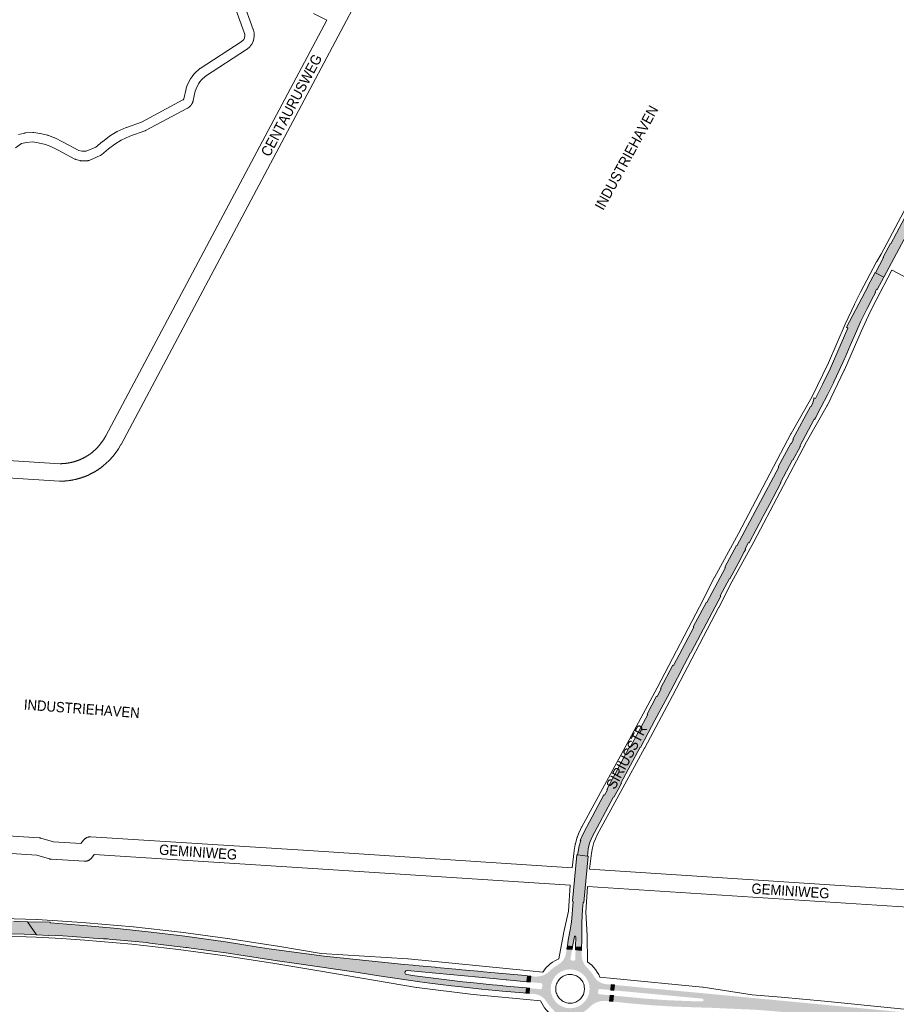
# Paper-space layout 'Layout1' of a CAD drawing. Header units: metres. Extents: x 123097 to 144122, y 392739 to 407589.
# Tile 361 of 510: x 135225 to 135878, y 397957 to 398690. Entities that reach past the tile are written whole.
import ezdxf
from ezdxf.enums import TextEntityAlignment as Align

# ---------------------------------------------------------------- set-up
doc = ezdxf.new("R2010")
doc.units = ezdxf.units.M
doc.header["$MEASUREMENT"] = 0
for name, color, linetype, lineweight in [('gs-anno-wegen algemeen tekst', 7, 'Continuous', 0), ('gs-knt-fietspaden', 7, 'Continuous', 0), ('gs-knt-wegen algemeen', 7, 'Continuous', 0), ('ir-ARC-asfalt-hoofdwegen-te inspecteren', 5, 'Continuous', 0)]:
    doc.layers.add(name, color=color, linetype=linetype, lineweight=lineweight)
doc.styles.add('Style-Arial', font='arial.ttf')

psp = doc.layouts.get("Layout1")

# ---------------------------------------------------------------- hatches: boundary and pattern name
at = {"layer": 'ir-ARC-asfalt-hoofdwegen-te inspecteren', "linetype": 'Continuous', "lineweight": 13}
for points in [[(136091.876, 398918.89), (136092.398, 398919.78), (136091.905, 398920.017), (136105.04, 398944.69), (136113.225, 398959.182), (136112.753, 398959.419), (136114.276, 398962.24), (136114.745, 398961.991), (136115.838, 398964.056), (136109.613, 398967.361), (136087.442, 398925.548), (136064.727, 398882.836), (136064.437, 398883.024), (136061.512, 398877.616), (136057.605, 398870.277), (136053.264, 398862.077), (136048.229, 398852.675), (136044.663, 398845.925), (136044.972, 398845.753), (136032.54, 398822.357), (136032.217, 398822.547), (136030.859, 398819.98), (136026.849, 398812.485), (136021.856, 398803.075), (136021.188, 398801.849), (136021.539, 398801.671), (136009.424, 398778.977), (136009.059, 398779.179), (136007.397, 398775.972), (136002.432, 398766.57), (135996.953, 398756.331), (135990.839, 398744.801), (135991.172, 398744.641), (135959.85, 398685.747), (135959.546, 398685.909), (135956.161, 398679.527), (135953.755, 398675.045), (135954.075, 398674.85), (135911.129, 398594.141), (135910.824, 398594.306), (135903.603, 398580.73), (135899.956, 398573.959), (135900.28, 398573.749), (135873.534, 398523.433), (135873.22, 398523.623), (135869.833, 398517.233), (135867.801, 398513.351), (135868.073, 398513.171), (135862.079, 398501.879), (135868.341, 398498.555), (135885.124, 398530.155), (135884.643, 398530.425), (135908.552, 398575.273), (135908.988, 398575.054), (135909.691, 398576.296), (135909.238, 398576.56), (135923.048, 398602.626), (135923.53, 398602.403), (135933.641, 398621.45), (135933.159, 398621.65), (135939.311, 398633.203), (135939.755, 398632.945), (135940.483, 398634.349), (135940.05, 398634.55), (135944.234, 398642.412), (135944.685, 398642.171), (135953.103, 398658.024), (135952.621, 398658.258), (135970.554, 398691.905), (135971.025, 398691.673), (135971.664, 398692.974), (135971.25, 398693.245), (136001.203, 398749.596), (136001.658, 398749.352), (136002.268, 398750.568), (136001.818, 398750.799), (136031.245, 398806.052), (136031.701, 398805.808), (136032.385, 398807.18), (136031.954, 398807.365), (136062.285, 398864.469), (136062.789, 398864.213), (136063.446, 398865.491), (136062.984, 398865.741), (136091.428, 398919.129)], [(135642.794, 398078.949), (135641.571, 398074.991), (135640.699, 398070.942), (135640.307, 398068.389), (135647.732, 398067.487), (135647.879, 398069.808), (135648.215, 398072.737), (135649.227, 398077.098), (135650.951, 398081.229), (135667.093, 398111.502), (135667.416, 398111.352), (135670.439, 398116.969), (135672.926, 398121.69), (135672.599, 398121.842), (135686.842, 398148.467), (135687.145, 398148.32), (135692.985, 398159.249), (135697.881, 398168.611), (135707.232, 398186.095), (135711.893, 398194.905), (135717.781, 398205.943), (135717.633, 398206.029), (135724.42, 398218.832), (135724.552, 398218.76), (135725.119, 398219.859), (135744.956, 398257.304), (135746.877, 398260.996), (135746.599, 398261.152), (135753.436, 398274.102), (135753.788, 398273.931), (135759.776, 398285.247), (135764.448, 398294.025), (135765.52, 398296.089), (135765.22, 398296.283), (135767.681, 398300.898), (135767.995, 398300.729), (135778.539, 398320.542), (135783.214, 398329.292), (135791.757, 398345.391), (135791.415, 398345.594), (135800.375, 398362.439), (135800.685, 398362.255), (135806.208, 398372.614), (135805.881, 398372.797), (135816.465, 398392.715), (135816.793, 398392.548), (135817.416, 398393.767), (135821.734, 398401.961), (135826.405, 398410.894), (135830.837, 398419.948), (135831.093, 398420.515), (135835.177, 398429.066), (135838.987, 398437.742), (135839.456, 398438.706), (135843.347, 398447.754), (135847.223, 398456.666), (135851.263, 398465.786), (135855.58, 398474.778), (135855.815, 398475.271), (135860.592, 398484.393), (135862.076, 398487.141), (135861.789, 398487.304), (135862.977, 398489.554), (135863.44, 398489.327), (135868.341, 398498.555), (135862.079, 398501.879), (135861.789, 398502.034), (135856.452, 398491.947), (135856.749, 398491.778), (135840.544, 398461.239), (135841.613, 398460.655), (135828.396, 398430.382), (135823.015, 398419.168), (135817.364, 398408.088), (135816.278, 398408.713), (135816.207, 398407.883), (135815.405, 398404.83), (135814.044, 398401.981), (135813.612, 398402.246), (135800.624, 398377.818), (135801.055, 398377.577), (135799.442, 398374.484), (135798.997, 398374.735), (135789.748, 398357.372), (135790.234, 398357.133), (135759.014, 398298.499), (135758.591, 398298.723), (135749.962, 398282.47), (135750.435, 398282.247), (135736.654, 398256.307), (135736.194, 398256.539), (135726.485, 398238.233), (135726.941, 398237.985), (135711.746, 398209.273), (135711.279, 398209.514), (135702.191, 398192.344), (135702.651, 398192.097), (135699.608, 398186.325), (135699.103, 398186.575), (135692.079, 398173.134), (135692.525, 398172.928), (135679.306, 398148.185), (135678.857, 398148.433), (135662.034, 398116.97), (135662.492, 398116.753), (135660.427, 398112.871), (135659.966, 398113.097), (135646.975, 398088.789), (135644.494, 398084.025), (135642.322, 398079.112)], [(135640.307, 398068.389), (135639.816, 398068.414), (135636.616, 398033.771), (135637.143, 398033.732), (135635.702, 398018.139), (135635.497, 398016.984), (135634.813, 398012.429), (135633.451, 398004.765), (135632.734, 398000.509), (135636.667, 398000.16), (135637.938, 398007.553), (135638.258, 398007.936), (135638.753, 398007.871), (135638.963, 398007.418), (135638.857, 397999.958), (135643.358, 397999.648), (135643.427, 398003.976), (135643.529, 398011.273), (135643.611, 398016.592), (135643.588, 398017.694), (135644.052, 398027.997), (135644.481, 398032.978), (135644.966, 398032.945), (135648.236, 398067.457), (135647.732, 398067.487)], [(135080.886, 398018.37), (135084.457, 398014.041), (135088.009, 398009.736), (135088.225, 398009.474), (135098.367, 398009.87), (135108.162, 398010.235), (135118.262, 398010.51), (135128.222, 398010.71), (135138.276, 398010.892), (135148.189, 398010.953), (135158.215, 398010.974), (135168.313, 398010.921), (135178.345, 398010.81), (135188.2, 398010.636), (135198.174, 398010.407), (135208.313, 398010.06), (135218.294, 398009.677), (135228.326, 398009.249), (135237.485, 398008.706), (135230.842, 398018.541), (135220.627, 398018.986), (135218.093, 398019.096), (135208.336, 398019.487), (135198.29, 398019.797), (135194.974, 398019.874), (135193.33, 398019.913), (135188.42, 398020.027), (135178.51, 398020.175), (135168.381, 398020.293), (135158.274, 398020.359), (135157.396, 398020.36), (135153.325, 398020.367), (135148.118, 398020.376), (135138.189, 398020.307), (135128.302, 398020.18), (135123.158, 398020.067), (135123.035, 398020.065), (135118.169, 398019.958), (135116.661, 398019.912), (135108.964, 398019.676), (135108.197, 398019.653), (135103.785, 398019.502), (135098.228, 398019.311), (135095.636, 398019.203), (135092.54, 398019.074), (135088.019, 398018.886)]]:
    psp.add_hatch(color=5, dxfattribs=at).paths.add_polyline_path(points, flags=0)
at = {"layer": 'ir-ARC-asfalt-hoofdwegen-te inspecteren', "linetype": 'Continuous', "lineweight": 13, "extrusion": (0, 0, -1)}
psp.add_hatch(color=5, dxfattribs=at).paths.add_polyline_path([(-135517.91, 397986.135), (-135511.22, 397986.742), (-135451.637, 397992.949), (-135431.13, 397995.581), (-135410.66, 397998.48), (-135401.038, 398000), (-135378.19, 398003.611), (-135347.924, 398007.762), (-135322.884, 398010.872), (-135297.78, 398013.42), (-135272.769, 398015.701), (-135260.235, 398016.703), (-135247.701, 398017.68), (-135247.641, 398018.143), (-135230.842, 398018.541), (-135237.485, 398008.706), (-135246.618, 398008.295), (-135246.632, 398008.597), (-135257.127, 398008.109), (-135274.327, 398006.801), (-135280.064, 398006.4), (-135287.388, 398005.913), (-135288.907, 398005.812), (-135290.326, 398005.718), (-135291.609, 398005.624), (-135305.537, 398004.455), (-135319.439, 398003.018), (-135320.669, 398002.878), (-135322.03, 398002.687), (-135334.123, 398001.24), (-135348.776, 397999.431), (-135349.616, 397999.327), (-135351.021, 397999.136), (-135380.216, 397995.098), (-135381.618, 397994.886), (-135384.867, 397994.388), (-135388.114, 397993.88), (-135416.904, 397989.564), (-135431.219, 397987.459), (-135446.506, 397985.181), (-135461.793, 397982.94), (-135477.041, 397980.679), (-135492.349, 397978.353), (-135522.907, 397973.817), (-135530.238, 397972.823), (-135538.221, 397971.793), (-135546.365, 397970.821), (-135553.566, 397970.004), (-135568.935, 397968.449), (-135584.354, 397966.984), (-135599.737, 397965.545), (-135601.837, 397965.299), (-135602.25, 397969.297), (-135587.264, 397970.689), (-135584.726, 397970.929), (-135584.192, 397970.979), (-135576.911, 397971.668), (-135560.841, 397973.232), (-135554.865, 397973.854), (-135548.889, 397974.522), (-135542.93, 397975.212), (-135536.97, 397975.953), (-135531.017, 397976.725), (-135525.074, 397977.527), (-135519.147, 397978.37), (-135513.199, 397979.238), (-135512.328, 397979.605), (-135511.842, 397980.416), (-135511.928, 397981.357), (-135512.553, 397982.066), (-135513.476, 397982.269), (-135577.4, 397976.18), (-135584.588, 397975.505), (-135587.084, 397975.27), (-135587.725, 397975.208), (-135602.672, 397973.773), (-135603.121, 397978.249), (-135602.75, 397978.284), (-135601.528, 397978.429), (-135575.717, 397980.852), (-135570.437, 397981.331), (-135569.065, 397981.458), (-135554.165, 397982.834), (-135552.754, 397982.964), (-135546.785, 397983.515), (-135535.67, 397984.523), (-135534.266, 397984.651), (-135519.315, 397986.008)], flags=0)
h = psp.add_hatch(color=5, dxfattribs=at)
h.paths.add_polyline_path([(-135637.123, 397938.602), (-135637.53, 397940.929), (-135637.835, 397942.621), (-135638.478, 397944.908), (-135639.583, 397947.011), (-135641.103, 397948.837), (-135642.97, 397950.306), (-135645.895, 397952.11), (-135648.588, 397954.245), (-135649.62, 397955.273), (-135652.053, 397957.258), (-135654.851, 397958.68), (-135657.888, 397959.476), (-135661.025, 397959.608), (-135661.86, 397959.518), (-135664.188, 397959.301), (-135664.621, 397963.78), (-135656.447, 397964.556), (-135655.775, 397964.906), (-135655.551, 397965.629), (-135655.716, 397967.59), (-135656.088, 397968.255), (-135656.82, 397968.464), (-135664.983, 397967.702), (-135665.304, 397971.709), (-135662.971, 397971.92), (-135662.444, 397971.958), (-135659.652, 397972.362), (-135657.036, 397973.419), (-135654.746, 397975.068), (-135652.915, 397977.214), (-135652.024, 397978.758), (-135650.905, 397980.489), (-135648.276, 397983.449), (-135646.282, 397985.568), (-135644.749, 397988.041), (-135643.738, 397990.769), (-135643.288, 397993.644), (-135643.277, 397994.229), (-135643.316, 397997.079), (-135638.827, 397997.53), (-135638.712, 397990.475), (-135638.398, 397989.773), (-135637.66, 397989.556), (-135635.886, 397989.696), (-135635.204, 397990.069), (-135635.006, 397990.821), (-135636.225, 397997.769), (-135632.278, 397998.064), (-135631.918, 397996.019), (-135631.729, 397994.9), (-135631.114, 397992.534), (-135630.001, 397990.358), (-135628.442, 397988.474), (-135626.513, 397986.973), (-135625.671, 397986.435), (-135623.304, 397984.98), (-135621.14, 397983.237), (-135620.964, 397983.08), (-135620.071, 397982.238), (-135617.62, 397980.134), (-135614.758, 397978.636), (-135611.631, 397977.823), (-135608.402, 397977.737), (-135605.582, 397978.02), (-135605.083, 397973.554), (-135613.214, 397972.807), (-135613.893, 397972.432), (-135614.113, 397971.689), (-135613.916, 397969.213), (-135613.551, 397968.533), (-135612.816, 397968.298), (-135604.661, 397969.063), (-135604.296, 397965.124), (-135608.404, 397964.732), (-135611.057, 397964.119), (-135613.501, 397962.92), (-135615.61, 397961.198), (-135617.273, 397959.042), (-135619.557, 397955.665), (-135622.421, 397952.762), (-135624.213, 397950.643), (-135625.535, 397948.204), (-135626.332, 397945.546), (-135626.571, 397942.782), (-135626.499, 397939.674), (-135630.809, 397939.225), (-135630.914, 397946.759), (-135631.226, 397947.466), (-135631.962, 397947.704), (-135633.732, 397947.549), (-135634.393, 397947.162), (-135634.576, 397946.419), (-135633.244, 397938.959)])
h.paths.add_polyline_path([(-135634.798, 397954.127), (-135638.022, 397954.49), (-135641.084, 397955.562), (-135643.831, 397957.288), (-135646.125, 397959.582), (-135647.851, 397962.329), (-135648.923, 397965.391), (-135649.286, 397968.615), (-135648.923, 397971.839), (-135647.851, 397974.901), (-135646.125, 397977.648), (-135643.831, 397979.942), (-135641.084, 397981.668), (-135638.022, 397982.74), (-135634.798, 397983.103), (-135631.574, 397982.74), (-135628.512, 397981.668), (-135625.765, 397979.942), (-135623.471, 397977.648), (-135621.745, 397974.901), (-135620.673, 397971.839), (-135620.31, 397968.615), (-135620.673, 397965.391), (-135621.745, 397962.329), (-135623.471, 397959.582), (-135625.765, 397957.288), (-135628.512, 397955.562), (-135631.574, 397954.49)], flags=16)
at = {"layer": 'ir-ARC-asfalt-hoofdwegen-te inspecteren', "linetype": 'Continuous', "lineweight": 13}
h = psp.add_hatch(color=5, dxfattribs=at)
h.paths.add_polyline_path([(136054.614, 397890.637), (136055.792, 397893.794), (136056.242, 397897.133), (136055.942, 397900.49), (136054.907, 397903.696), (136053.188, 397906.594), (136050.87, 397909.04), (136048.069, 397910.913), (136047.865, 397911.002), (136046.472, 397911.661), (136046.02, 397911.842), (136040.886, 397913.9), (136027.362, 397918.221), (136013.731, 397922.189), (136000, 397925.799), (135982.38, 397929.879), (135964.635, 397933.371), (135946.783, 397936.273), (135928.845, 397938.58), (135910.84, 397940.291), (135890.605, 397942.263), (135858.332, 397945.128), (135803.109, 397950.403), (135788.792, 397951.778), (135772.646, 397953.015), (135740.277, 397954.45), (135727.536, 397954.861), (135711.142, 397955.423), (135694.769, 397956.419), (135678.428, 397957.848), (135671.016, 397958.649), (135666.679, 397959.074), (135667.017, 397963.575), (135689.119, 397961.467), (135706.1, 397960.184), (135723.115, 397959.46), (135733.131, 397959.259), (135733.846, 397959.54), (135734.164, 397960.24), (135733.905, 397960.963), (135733.215, 397961.302), (135667.365, 397967.46), (135667.749, 397971.475), (135672.061, 397971.055), (135678.564, 397970.486), (135718.869, 397966.691), (135733.988, 397965.297), (135734.183, 397965.278), (135818.495, 397957.268), (135919.955, 397947.628), (135928.938, 397946.774), (135959.199, 397944.034), (135983.999, 397941.667), (135992.015, 397940.958), (136000, 397939.957), (136010.766, 397938.135), (136021.429, 397935.784), (136031.963, 397932.908), (136042.342, 397929.515), (136052.106, 397925.481), (136052.207, 397925.764), (136052.996, 397925.439), (136053.631, 397925.178), (136056.742, 397924.072), (136060.019, 397923.663), (136063.306, 397923.97), (136066.45, 397924.98), (136069.302, 397926.645), (136071.727, 397928.886), (136073.612, 397931.597), (136076.19, 397936.26), (136080.723, 397944.045), (136086.09, 397952.47), (136091.939, 397960.567), (136098.25, 397968.31), (136100.75, 397970.69), (136103.87, 397973.18), (136106.16, 397975.14), (136108.36, 397977.24), (136110.49, 397979.9), (136106.076, 397973.319), (136101.491, 397966.96), (136096.672, 397960.564), (136091.799, 397954.065), (136087.356, 397947.344), (136083.225, 397940.472), (136079.436, 397933.924), (136070.283, 397918.079), (136066.219, 397910.865)])
h.paths.add_polyline_path([(136064.193, 397912.744), (136063.425, 397912.826), (136060.756, 397914.277), (136059.181, 397915.081), (136048.875, 397919.787), (136038.309, 397923.879), (136027.522, 397927.342), (136016.549, 397930.164), (136005.429, 397932.336), (136000.776, 397933.031), (136000.315, 397933.218), (136000, 397933.603), (136000, 397934.455), (136000.427, 397934.912), (136001.042, 397935.028), (136003.04, 397934.805), (136005.817, 397934.364), (136017.063, 397932.156), (136028.162, 397929.295), (136039.073, 397925.789), (136049.762, 397921.652), (136060.19, 397916.897), (136062.668, 397915.602), (136064.486, 397914.611), (136064.925, 397913.976), (136064.805, 397913.213)], flags=16)

# ---------------------------------------------------------------- linework, layer by layer
at = {"layer": 'gs-knt-fietspaden', "color": 7, "linetype": 'Continuous', "flags": 128}
for points in [[(135224.149, 398604.736), (135228.796, 398605.841), (135228.946, 398605.873), (135229.096, 398605.898), (135229.248, 398605.918), (135229.401, 398605.93), (135234.86, 398606.253), (135235.02, 398606.259), (135235.18, 398606.257), (135235.34, 398606.248), (135235.499, 398606.232), (135235.658, 398606.209), (135240.078, 398605.454), (135240.234, 398605.424), (135245.951, 398604.179), (135246.081, 398604.147), (135246.124, 398604.136), (135246.209, 398604.111), (135246.294, 398604.085), (135246.336, 398604.071), (135246.462, 398604.026), (135250.83, 398602.349), (135250.937, 398602.305), (135250.99, 398602.283), (135251.007, 398602.275), (135251.042, 398602.259), (135251.146, 398602.209), (135256.915, 398599.314), (135256.99, 398599.275), (135268.971, 398592.897), (135271.246, 398592.257), (135274.605, 398592.257), (135281.747, 398595.338), (135286.744, 398599.537), (135286.876, 398599.643), (135291.622, 398603.256), (135291.746, 398603.346), (135291.874, 398603.431), (135297.046, 398606.697), (135297.189, 398606.782), (135297.336, 398606.861), (135297.487, 398606.933), (135304.306, 398609.983), (135304.435, 398610.038), (135304.565, 398610.087), (135315.597, 398614), (135346.515, 398630.509), (135346.694, 398630.614), (135346.801, 398630.691), (135346.899, 398630.775), (135346.988, 398630.865), (135347.071, 398630.967), (135347.144, 398631.073), (135347.206, 398631.183), (135347.261, 398631.303), (135347.28, 398631.357), (135348.891, 398638.848), (135348.893, 398638.856), (135348.926, 398638.997), (135348.927, 398639.003), (135348.968, 398639.145), (135348.969, 398639.148), (135349.016, 398639.291), (135349.778, 398641.44), (135349.833, 398641.583), (135349.894, 398641.725), (135349.961, 398641.863), (135352.034, 398645.919), (135352.107, 398646.055), (135352.185, 398646.187), (135352.27, 398646.315), (135353.565, 398648.192), (135353.655, 398648.317), (135353.751, 398648.438), (135355.205, 398650.193), (135355.306, 398650.31), (135355.411, 398650.421), (135355.522, 398650.528), (135358.863, 398653.625), (135358.976, 398653.726), (135359.094, 398653.821), (135359.215, 398653.912), (135359.341, 398653.997), (135389.9, 398673.79), (135391.418, 398675.126), (135391.779, 398675.625), (135392.309, 398676.757), (135392.624, 398678.546), (135392.594, 398679.158), (135392.228, 398680.658), (135361.368, 398766.165)], [(135367.988, 398768.504), (135398.896, 398682.863), (135398.935, 398682.744), (135398.954, 398682.684), (135398.96, 398682.666), (135398.972, 398682.624), (135399.004, 398682.503), (135399.493, 398680.494), (135399.529, 398680.332), (135399.557, 398680.168), (135399.577, 398680.003), (135399.589, 398679.837), (135399.655, 398678.498), (135399.659, 398678.341), (135399.656, 398678.184), (135399.646, 398678.027), (135399.63, 398677.871), (135399.606, 398677.716), (135399.142, 398675.082), (135399.111, 398674.931), (135399.105, 398674.901), (135399.074, 398674.782), (135399.059, 398674.722), (135399.031, 398674.634), (135399.003, 398674.546), (135398.982, 398674.489), (135398.938, 398674.373), (135398.926, 398674.345), (135398.865, 398674.204), (135397.998, 398672.35), (135397.924, 398672.202), (135397.843, 398672.057), (135397.756, 398671.917), (135397.662, 398671.78), (135396.876, 398670.693), (135396.782, 398670.568), (135396.681, 398670.448), (135396.576, 398670.332), (135396.465, 398670.22), (135396.35, 398670.114), (135394.342, 398668.348), (135394.211, 398668.238), (135394.074, 398668.135), (135393.932, 398668.038), (135363.412, 398648.27), (135360.464, 398645.537), (135359.255, 398644.079), (135358.179, 398642.519), (135356.317, 398638.875), (135355.709, 398637.162), (135355.708, 398637.159), (135354.206, 398630.091), (135354.172, 398629.943), (135354.062, 398629.521), (135354.061, 398629.516), (135354.021, 398629.374), (135353.994, 398629.29), (135353.974, 398629.229), (135353.968, 398629.207), (135353.957, 398629.175), (135353.94, 398629.123), (135353.911, 398629.04), (135353.889, 398628.978), (135353.882, 398628.957), (135353.851, 398628.875), (135353.829, 398628.818), (135353.819, 398628.793), (135353.815, 398628.783), (135353.788, 398628.711), (135353.774, 398628.677), (135353.761, 398628.645), (135353.738, 398628.59), (135353.727, 398628.566), (135353.715, 398628.537), (135353.695, 398628.487), (135353.66, 398628.408), (135353.656, 398628.398), (135353.625, 398628.33), (135353.589, 398628.252), (135353.569, 398628.209), (135353.553, 398628.175), (135353.535, 398628.14), (135353.514, 398628.098), (135353.477, 398628.021), (135353.469, 398628.004), (135353.45, 398627.968), (135353.413, 398627.898), (135353.398, 398627.871), (135353.381, 398627.837), (135353.376, 398627.828), (135353.338, 398627.758), (135353.3, 398627.689), (135353.28, 398627.654), (135353.26, 398627.62), (135353.22, 398627.552), (135353.184, 398627.49), (135353.18, 398627.484), (135353.174, 398627.474), (135353.103, 398627.355), (135353.065, 398627.297), (135353.031, 398627.245), (135353.017, 398627.223), (135352.985, 398627.174), (135352.951, 398627.122), (135352.938, 398627.103), (135352.891, 398627.034), (135352.843, 398626.964), (135352.833, 398626.95), (135352.794, 398626.895), (135352.77, 398626.864), (135352.744, 398626.828), (135352.71, 398626.782), (135352.694, 398626.759), (135352.682, 398626.744), (135352.659, 398626.713), (135352.609, 398626.649), (135352.591, 398626.626), (135352.585, 398626.616), (135352.56, 398626.585), (135352.509, 398626.522), (135352.459, 398626.459), (135352.454, 398626.453), (135352.407, 398626.397), (135352.354, 398626.335), (135352.319, 398626.295), (135352.314, 398626.29), (135352.301, 398626.274), (135352.213, 398626.173), (135352.181, 398626.138), (135352.136, 398626.089), (135352.108, 398626.06), (135352.079, 398626.027), (135352.039, 398625.985), (135352.02, 398625.966), (135351.961, 398625.905), (135351.902, 398625.845), (135351.893, 398625.836), (135351.842, 398625.786), (135351.803, 398625.749), (135351.781, 398625.727), (135351.744, 398625.691), (135351.693, 398625.642), (135351.59, 398625.549), (135351.578, 398625.539), (135351.526, 398625.491), (135351.461, 398625.434), (135351.435, 398625.411), (135351.396, 398625.378), (135351.33, 398625.323), (135351.275, 398625.277), (135351.263, 398625.267), (135351.196, 398625.214), (135351.129, 398625.16), (135351.112, 398625.147), (135351.052, 398625.102), (135351.008, 398625.068), (135350.982, 398625.047), (135350.946, 398625.021), (135350.91, 398624.994), (135350.838, 398624.942), (135350.777, 398624.899), (135350.765, 398624.89), (135350.691, 398624.84), (135350.653, 398624.815), (135350.617, 398624.79), (135350.605, 398624.782), (135350.543, 398624.74), (135350.528, 398624.73), (135350.512, 398624.72), (135350.434, 398624.671), (135350.43, 398624.668), (135350.401, 398624.65), (135350.359, 398624.623), (135350.282, 398624.576), (135350.253, 398624.558), (135350.204, 398624.53), (135350.127, 398624.484), (135350.073, 398624.453), (135350.048, 398624.439), (135349.969, 398624.397), (135349.89, 398624.353), (135318.671, 398607.684), (135318.554, 398607.625), (135318.515, 398607.605), (135318.435, 398607.57), (135318.355, 398607.535), (135318.314, 398607.519), (135318.192, 398607.472), (135307.044, 398603.518), (135300.582, 398600.627), (135295.752, 398597.577), (135291.198, 398594.11), (135291.195, 398594.108), (135291.192, 398594.106)], [(135291.192, 398594.106), (135285.869, 398589.632), (135285.736, 398589.525), (135285.598, 398589.425), (135285.455, 398589.332), (135285.308, 398589.246), (135285.156, 398589.167), (135285.001, 398589.096), (135276.72, 398585.524), (135276.573, 398585.465), (135276.554, 398585.458), (135276.423, 398585.412), (135276.385, 398585.4), (135276.271, 398585.366), (135276.214, 398585.35), (135276.117, 398585.327), (135276.04, 398585.31), (135275.962, 398585.295), (135275.864, 398585.278), (135275.805, 398585.27), (135275.687, 398585.255), (135275.647, 398585.252), (135275.509, 398585.242), (135275.489, 398585.241), (135275.33, 398585.237), (135270.761, 398585.237), (135270.601, 398585.241), (135270.44, 398585.252), (135270.281, 398585.27), (135270.123, 398585.296), (135269.965, 398585.328), (135269.81, 398585.368), (135266.705, 398586.242), (135266.561, 398586.287), (135266.525, 398586.298), (135266.419, 398586.337), (135266.376, 398586.354), (135266.348, 398586.364), (135266.279, 398586.393), (135266.175, 398586.439), (135266.141, 398586.455), (135266.007, 398586.523), (135253.729, 398593.059), (135248.152, 398595.857), (135244.196, 398597.376), (135238.818, 398598.547), (135234.873, 398599.221), (135230.122, 398598.94), (135226.407, 398598.057), (135221.835, 398594.927)]]:
    psp.add_lwpolyline(points, dxfattribs=at)
at = {"layer": 'gs-knt-wegen algemeen', "color": 7, "linetype": 'Continuous', "flags": 128}
for points in [[(135540.072, 398824.822), (135468.257, 398689.704), (135300.486, 398374.05), (135300.364, 398373.829), (135298.495, 398370.619), (135298.373, 398370.419), (135298.245, 398370.223), (135298.11, 398370.033), (135294.552, 398365.206), (135294.421, 398365.034), (135294.283, 398364.866), (135294.141, 398364.703), (135292.129, 398362.478), (135291.98, 398362.319), (135291.827, 398362.166), (135291.668, 398362.017), (135287.223, 398357.994), (135287.057, 398357.848), (135286.885, 398357.708), (135286.673, 398357.542), (135286.461, 398357.378), (135286.248, 398357.214), (135286.036, 398357.053), (135285.821, 398356.892), (135285.605, 398356.731), (135285.388, 398356.572), (135285.173, 398356.416), (135284.955, 398356.259), (135284.736, 398356.103), (135284.516, 398355.948), (135284.298, 398355.796), (135284.076, 398355.644), (135283.854, 398355.493), (135283.631, 398355.343), (135283.41, 398355.195), (135283.185, 398355.048), (135282.96, 398354.901), (135282.733, 398354.756), (135282.509, 398354.613), (135282.282, 398354.47), (135282.053, 398354.328), (135281.824, 398354.187), (135281.597, 398354.049), (135281.366, 398353.911), (135281.135, 398353.774), (135280.903, 398353.638), (135280.673, 398353.505), (135280.44, 398353.371), (135280.205, 398353.239), (135279.971, 398353.108), (135279.738, 398352.98), (135279.502, 398352.851), (135279.265, 398352.724), (135279.028, 398352.597), (135278.792, 398352.474), (135278.554, 398352.35), (135278.314, 398352.228), (135278.074, 398352.106), (135277.836, 398351.988), (135277.595, 398351.869), (135277.353, 398351.751), (135277.111, 398351.635), (135276.87, 398351.522), (135276.627, 398351.408), (135276.383, 398351.295), (135276.138, 398351.184), (135275.895, 398351.076), (135275.649, 398350.967), (135275.403, 398350.86), (135275.156, 398350.754), (135274.911, 398350.65), (135274.663, 398350.546), (135274.414, 398350.444), (135274.165, 398350.343), (135273.918, 398350.245), (135273.668, 398350.146), (135273.417, 398350.049), (135273.166, 398349.954), (135272.917, 398349.86), (135272.665, 398349.767), (135272.412, 398349.675), (135272.159, 398349.585), (135271.908, 398349.497), (135271.654, 398349.409), (135271.399, 398349.322), (135271.144, 398349.237), (135270.892, 398349.154), (135270.636, 398349.071), (135270.38, 398348.99), (135270.123, 398348.91), (135269.869, 398348.833), (135269.611, 398348.755), (135269.353, 398348.679), (135269.095, 398348.605), (135268.839, 398348.532), (135268.58, 398348.461), (135268.321, 398348.39), (135268.061, 398348.321), (135267.803, 398348.254), (135267.543, 398348.187), (135267.282, 398348.122), (135267.021, 398348.058), (135266.762, 398347.996), (135266.501, 398347.935), (135266.238, 398347.876), (135265.976, 398347.817), (135265.716, 398347.761), (135265.453, 398347.705), (135265.19, 398347.651), (135264.926, 398347.598), (135264.665, 398347.547), (135264.401, 398347.497), (135264.137, 398347.448), (135263.872, 398347.401), (135263.61, 398347.355), (135263.345, 398347.311), (135263.08, 398347.267), (135262.814, 398347.225), (135262.551, 398347.185), (135262.285, 398347.146), (135262.019, 398347.108), (135261.753, 398347.072), (135261.489, 398347.037), (135261.222, 398347.003), (135260.956, 398346.971), (135260.689, 398346.94), (135260.424, 398346.911), (135260.157, 398346.883), (135259.889, 398346.856), (135259.622, 398346.831), (135259.357, 398346.807), (135259.089, 398346.785), (135258.821, 398346.764), (135258.553, 398346.744), (135258.287, 398346.726), (135258.019, 398346.709), (135257.751, 398346.693), (135257.482, 398346.679), (135257.217, 398346.666), (135256.948, 398346.655), (135256.68, 398346.645), (135256.411, 398346.636), (135256.145, 398346.629), (135255.876, 398346.623), (135255.607, 398346.619), (135255.339, 398346.616), (135255.073, 398346.614), (135254.853, 398346.617), (135254.635, 398346.627), (135118.986, 398355.28)], [(135636.241, 398058.633), (135637.766, 398071.34), (135637.788, 398071.504), (135637.814, 398071.668), (135638.594, 398076.201), (135638.642, 398076.45), (135638.7, 398076.697), (135638.767, 398076.941), (135640.101, 398081.458), (135640.189, 398081.735), (135640.29, 398082.007), (135641.553, 398085.202), (135641.633, 398085.396), (135641.719, 398085.586), (135643.279, 398088.894), (135643.363, 398089.064), (135643.451, 398089.232), (135678.827, 398154.114), (135699.487, 398192.857), (135734.063, 398258.774), (135742.134, 398274.813), (135742.242, 398275.019), (135760.112, 398307.588), (135799.19, 398381.956), (135799.298, 398382.153), (135814.672, 398409.116), (135827.073, 398434.846), (135839.538, 398463.454), (135839.599, 398463.589), (135846.395, 398478.264), (135846.474, 398478.428), (135850.893, 398487.308), (135850.972, 398487.461), (135862.93, 398509.978), (135863.07, 398510.228), (135866.302, 398515.714), (135965.25, 398702.035)], [(135123.841, 398368.017), (135255.236, 398359.635), (135255.434, 398359.638), (135255.631, 398359.641), (135255.829, 398359.645), (135256.025, 398359.65), (135256.222, 398359.657), (135256.42, 398359.664), (135256.618, 398359.672), (135256.813, 398359.682), (135257.011, 398359.692), (135257.208, 398359.703), (135257.406, 398359.716), (135257.601, 398359.729), (135257.798, 398359.744), (135257.995, 398359.759), (135258.192, 398359.775), (135258.387, 398359.793), (135258.584, 398359.811), (135258.781, 398359.83), (135258.978, 398359.851), (135259.172, 398359.872), (135259.369, 398359.894), (135259.565, 398359.918), (135259.762, 398359.942), (135259.956, 398359.968), (135260.152, 398359.994), (135260.348, 398360.021), (135260.543, 398360.05), (135260.737, 398360.079), (135260.932, 398360.109), (135261.128, 398360.141), (135261.323, 398360.173), (135261.516, 398360.206), (135261.711, 398360.241), (135261.905, 398360.276), (135262.1, 398360.313), (135262.292, 398360.35), (135262.486, 398360.388), (135262.68, 398360.427), (135262.873, 398360.468), (135263.065, 398360.508), (135263.258, 398360.551), (135263.451, 398360.594), (135263.644, 398360.638), (135263.834, 398360.683), (135264.026, 398360.73), (135264.218, 398360.777), (135264.41, 398360.825), (135264.6, 398360.874), (135264.791, 398360.924), (135264.982, 398360.975), (135265.173, 398361.027), (135265.362, 398361.08), (135265.552, 398361.134), (135265.742, 398361.189), (135265.932, 398361.245), (135266.119, 398361.301), (135266.308, 398361.359), (135266.497, 398361.418), (135266.685, 398361.478), (135266.872, 398361.538), (135267.06, 398361.6), (135267.247, 398361.662), (135267.434, 398361.726), (135267.619, 398361.79), (135267.806, 398361.856), (135267.992, 398361.922), (135268.178, 398361.99), (135268.362, 398362.058), (135268.547, 398362.127), (135268.732, 398362.197), (135268.916, 398362.269), (135269.099, 398362.34), (135269.282, 398362.413), (135269.466, 398362.487), (135269.649, 398362.562), (135269.829, 398362.638), (135270.012, 398362.714), (135270.193, 398362.792), (135270.375, 398362.871), (135270.554, 398362.95), (135270.735, 398363.03), (135270.915, 398363.112), (135271.095, 398363.194), (135271.272, 398363.277), (135271.451, 398363.361), (135271.63, 398363.446), (135271.808, 398363.532), (135271.983, 398363.618), (135272.161, 398363.706), (135272.337, 398363.795), (135272.514, 398363.885), (135272.688, 398363.975), (135272.863, 398364.066), (135273.038, 398364.158), (135273.212, 398364.252), (135273.384, 398364.345), (135273.558, 398364.44), (135273.731, 398364.536), (135273.903, 398364.633), (135274.074, 398364.729), (135274.245, 398364.828), (135274.416, 398364.927), (135274.587, 398365.028), (135274.755, 398365.128), (135274.924, 398365.23), (135275.093, 398365.333), (135275.261, 398365.437), (135275.427, 398365.54), (135275.595, 398365.646), (135275.762, 398365.752), (135275.928, 398365.859), (135276.092, 398365.966), (135276.257, 398366.075), (135276.421, 398366.185), (135276.585, 398366.295), (135276.747, 398366.405), (135276.91, 398366.518), (135277.072, 398366.631), (135277.234, 398366.745), (135277.393, 398366.858), (135277.554, 398366.974), (135277.714, 398367.09), (135277.873, 398367.207), (135278.03, 398367.324), (135278.189, 398367.443), (135278.346, 398367.562), (135278.503, 398367.683), (135278.657, 398367.802), (135282.69, 398371.452), (135284.265, 398373.194), (135287.42, 398377.474), (135289.049, 398380.272), (135453.626, 398689.919), (135443.707, 398694.874)], [(135874.432, 398503.865), (135874.361, 398503.744), (135862.511, 398481.431), (135858.171, 398472.709), (135851.444, 398458.185), (135838.959, 398429.531), (135838.856, 398429.306), (135826.303, 398403.261), (135826.202, 398403.06), (135826.094, 398402.862), (135810.664, 398375.801), (135771.611, 398301.48), (135771.555, 398301.376), (135753.712, 398268.857), (135745.668, 398252.873), (135745.618, 398252.775), (135711.007, 398186.789), (135710.986, 398186.75), (135690.301, 398147.961), (135690.273, 398147.908), (135654.974, 398083.167), (135653.584, 398080.221), (135652.505, 398077.491), (135651.361, 398073.618), (135650.674, 398069.623), (135649.252, 398057.781)], [(136104.13, 398381.991), (135874.432, 398503.865)], [(135189.241, 398084.252), (135239.416, 398081.089), (135239.707, 398081.064), (135239.998, 398081.026), (135240.287, 398080.975), (135240.572, 398080.911), (135240.855, 398080.834), (135250.3, 398078.036)], [(135250.3, 398078.036), (135270.444, 398076.766), (135272.63, 398079.424), (135272.831, 398079.657), (135273.043, 398079.88), (135273.265, 398080.093), (135273.497, 398080.295), (135273.738, 398080.486), (135273.988, 398080.666), (135274.246, 398080.833), (135274.512, 398080.988), (135274.785, 398081.131), (135275.064, 398081.26), (135275.349, 398081.376), (135275.639, 398081.478), (135275.934, 398081.567), (135276.233, 398081.641), (135276.535, 398081.701), (135276.839, 398081.747), (135277.145, 398081.779), (135277.452, 398081.796), (135277.76, 398081.798), (135278.068, 398081.786), (135440.091, 398071.572), (135440.109, 398071.571), (135636.241, 398058.633)], [(135649.252, 398057.781), (135927.195, 398039.706)], [(135626.471, 397990.825), (135629.766, 398009.601), (135629.824, 398009.89), (135633.534, 398026.559), (135634.817, 398045.679)], [(135647.81, 398044.827), (135646.519, 398025.597), (135647.516, 398008.316), (135647.524, 398008.142), (135647.527, 398007.967), (135647.603, 397988.593)], [(136119.034, 398001.088), (136105.238, 398008.704), (136101.747, 398010.3), (136094.1, 398013.171), (136090.402, 398014.272), (136082.431, 398016.054), (136078.566, 398016.64), (136073.076, 398017.169), (135932.387, 398026.321), (135647.81, 398044.827)], [(135106.512, 398021.489), (135141.881, 398022.073), (135141.999, 398022.074), (135178.147, 398022.014), (135178.34, 398022.011), (135237.836, 398020.146), (135238.013, 398020.138), (135256.831, 398019.035), (135256.907, 398019.03), (135274.459, 398017.794), (135274.57, 398017.785), (135309.625, 398014.714), (135309.772, 398014.7), (135344.749, 398010.834), (135344.892, 398010.816), (135344.896, 398010.816), (135344.9, 398010.815)], [(135344.9, 398010.815), (135379.776, 398006.155), (135379.917, 398006.134), (135417.029, 398000.346), (135417.096, 398000.335), (135449.514, 397994.935), (135514.097, 397990.986), (135514.338, 397990.967), (135604.73, 397982.061), (135614.599, 397981.088), (135615.748, 397982.782), (135617.043, 397984.374), (135618.471, 397985.849), (135620.02, 397987.195), (135621.68, 397988.402), (135623.438, 397989.461), (135625.281, 397990.364), (135626.471, 397990.825)], [(135622.273, 397948.471), (135621.619, 397948.868), (135619.983, 397950.063), (135618.455, 397951.394), (135617.046, 397952.85), (135615.767, 397954.421), (135614.626, 397956.095), (135613.632, 397957.86), (135612.795, 397959.699), (135602.65, 397960.665), (135562.684, 397964.469), (135562.508, 397964.488), (135520.727, 397969.616), (135520.428, 397969.66), (135447.697, 397982.038), (135414.99, 397987.487), (135377.981, 397993.259), (135343.245, 397997.901), (135308.415, 398001.75), (135273.489, 398004.81), (135256.031, 398006.039), (135237.339, 398007.135), (135178.029, 398008.994)], [(135647.603, 397988.593), (135649.168, 397987.513), (135650.838, 397986.117), (135652.373, 397984.575), (135653.761, 397982.898), (135654.99, 397981.101), (135656.048, 397979.2), (135656.926, 397977.215), (135666.985, 397976.256), (135733.457, 397969.922), (135733.66, 397969.899), (135733.863, 397969.87), (135770.402, 397964.052), (135791.89, 397962.283), (135791.95, 397962.278), (135824.095, 397959.331), (135824.15, 397959.326), (135925.469, 397949.17)], [(135633.26, 397958.022), (135634.274, 397957.924), (135634.277, 397957.924), (135634.281, 397957.923), (135635.299, 397957.918), (135636.317, 397958.003), (135637.226, 397958.174), (135638.116, 397958.422), (135638.981, 397958.746), (135639.816, 397959.143), (135640.613, 397959.61), (135641.367, 397960.144), (135642.072, 397960.742), (135642.723, 397961.397), (135643.316, 397962.107), (135643.845, 397962.864), (135644.307, 397963.665), (135644.698, 397964.502), (135645.308, 397966.652), (135645.496, 397968.675), (135645.367, 397970.409), (135645.175, 397971.306), (135644.907, 397972.183), (135644.565, 397973.035), (135644.151, 397973.854), (135643.669, 397974.635), (135643.121, 397975.371), (135642.513, 397976.058), (135641.848, 397976.691), (135641.132, 397977.264), (135640.369, 397977.774), (135639.565, 397978.217), (135638.726, 397978.59), (135637.834, 397978.896), (135636.918, 397979.122), (135635.985, 397979.268), (135635.044, 397979.331), (135634.1, 397979.312), (135633.162, 397979.21), (135632.227, 397979.022), (135631.313, 397978.753), (135630.426, 397978.403), (135629.573, 397977.976), (135628.762, 397977.474), (135627.998, 397976.903), (135627.289, 397976.266), (135626.639, 397975.568), (135626.053, 397974.816), (135625.537, 397974.014), (135625.094, 397973.17), (135624.727, 397972.289), (135624.243, 397970.361), (135624.1, 397968.619), (135624.268, 397966.603), (135624.483, 397965.694), (135624.777, 397964.806), (135625.147, 397963.947), (135625.59, 397963.124), (135626.103, 397962.342), (135626.683, 397961.608), (135627.324, 397960.928), (135628.023, 397960.306), (135628.772, 397959.747), (135629.568, 397959.256), (135630.404, 397958.836), (135631.272, 397958.491), (135632.255, 397958.212), (135633.26, 397958.022)]]:
    psp.add_lwpolyline(points, dxfattribs=at)
psp.add_lwpolyline([(135634.817, 398045.679), (135439.262, 398058.579), (135280.571, 398068.582), (135278.385, 398065.924), (135278.184, 398065.691), (135277.972, 398065.468), (135277.75, 398065.255), (135277.518, 398065.053), (135277.277, 398064.862), (135277.027, 398064.682), (135276.769, 398064.515), (135276.503, 398064.36), (135276.23, 398064.217), (135275.951, 398064.088), (135275.666, 398063.972), (135275.375, 398063.87), (135275.081, 398063.781), (135274.782, 398063.707), (135274.48, 398063.647), (135274.176, 398063.601), (135273.87, 398063.569), (135273.563, 398063.552), (135273.255, 398063.55), (135272.947, 398063.562), (135248.746, 398065.088), (135248.454, 398065.113), (135248.164, 398065.151), (135247.875, 398065.202), (135247.589, 398065.266), (135247.307, 398065.343), (135237.862, 398068.141), (135188.422, 398071.258, -0.3845359)], format="xyb", dxfattribs=at)
at = {"layer": 'ir-ARC-asfalt-hoofdwegen-te inspecteren', "color": 5, "linetype": 'Continuous', "lineweight": 13}
psp.add_lwpolyline([(135900.28, 398573.749), (135873.534, 398523.433), (135873.22, 398523.623), (135869.833, 398517.233), (135867.801, 398513.351), (135868.073, 398513.171), (135862.079, 398501.879), (135868.341, 398498.555), (135885.124, 398530.155)], dxfattribs=at)
for points in [[(135642.794, 398078.949), (135641.571, 398074.991), (135640.699, 398070.942), (135640.307, 398068.389), (135647.732, 398067.487), (135647.879, 398069.808), (135648.215, 398072.737), (135649.227, 398077.098), (135650.951, 398081.229), (135667.093, 398111.502), (135667.416, 398111.352), (135670.439, 398116.969), (135672.926, 398121.69), (135672.599, 398121.842), (135686.842, 398148.467), (135687.145, 398148.32), (135692.985, 398159.249), (135697.881, 398168.611), (135707.232, 398186.095), (135711.893, 398194.905), (135717.781, 398205.943), (135717.633, 398206.029), (135724.42, 398218.832), (135724.552, 398218.76), (135725.119, 398219.859), (135744.956, 398257.304), (135746.877, 398260.996), (135746.599, 398261.152), (135753.436, 398274.102), (135753.788, 398273.931), (135759.776, 398285.247), (135764.448, 398294.025), (135765.52, 398296.089), (135765.22, 398296.283), (135767.681, 398300.898), (135767.995, 398300.729), (135778.539, 398320.542), (135783.214, 398329.292), (135791.757, 398345.391), (135791.415, 398345.594), (135800.375, 398362.439), (135800.685, 398362.255), (135806.208, 398372.614), (135805.881, 398372.797), (135816.465, 398392.715), (135816.793, 398392.548), (135817.416, 398393.767), (135821.734, 398401.961), (135826.405, 398410.894), (135830.837, 398419.948), (135831.093, 398420.515), (135835.177, 398429.066), (135838.987, 398437.742), (135839.456, 398438.706), (135843.347, 398447.754), (135847.223, 398456.666), (135851.263, 398465.786), (135855.58, 398474.778), (135855.815, 398475.271), (135860.592, 398484.393), (135862.076, 398487.141), (135861.789, 398487.304), (135862.977, 398489.554), (135863.44, 398489.327), (135868.341, 398498.555), (135862.079, 398501.879), (135861.789, 398502.034), (135856.452, 398491.947), (135856.749, 398491.778), (135840.544, 398461.239), (135841.613, 398460.655), (135828.396, 398430.382), (135823.015, 398419.168), (135817.364, 398408.088), (135816.278, 398408.713), (135816.207, 398407.883), (135815.405, 398404.83), (135814.044, 398401.981), (135813.612, 398402.246), (135800.624, 398377.818), (135801.055, 398377.577), (135799.442, 398374.484), (135798.997, 398374.735), (135789.748, 398357.372), (135790.234, 398357.133), (135759.014, 398298.499), (135758.591, 398298.723), (135749.962, 398282.47), (135750.435, 398282.247), (135736.654, 398256.307), (135736.194, 398256.539), (135726.485, 398238.233), (135726.941, 398237.985), (135711.746, 398209.273), (135711.279, 398209.514), (135702.191, 398192.344), (135702.651, 398192.097), (135699.608, 398186.325), (135699.103, 398186.575), (135692.079, 398173.134), (135692.525, 398172.928), (135679.306, 398148.185), (135678.857, 398148.433), (135662.034, 398116.97), (135662.492, 398116.753), (135660.427, 398112.871), (135659.966, 398113.097), (135646.975, 398088.789), (135644.494, 398084.025), (135642.322, 398079.112)], [(135640.307, 398068.389), (135639.816, 398068.414), (135636.616, 398033.771), (135637.143, 398033.732), (135635.702, 398018.139), (135635.497, 398016.984), (135634.813, 398012.429), (135633.451, 398004.765), (135632.734, 398000.509), (135636.667, 398000.16), (135637.938, 398007.553), (135638.258, 398007.936), (135638.753, 398007.871), (135638.963, 398007.418), (135638.857, 397999.958), (135643.358, 397999.648), (135643.427, 398003.976), (135643.529, 398011.273), (135643.611, 398016.592), (135643.588, 398017.694), (135644.052, 398027.997), (135644.481, 398032.978), (135644.966, 398032.945), (135648.236, 398067.457), (135647.732, 398067.487)], [(135517.91, 397986.135), (135511.22, 397986.742), (135451.637, 397992.949), (135431.13, 397995.581), (135410.66, 397998.48), (135401.038, 398000), (135378.19, 398003.611), (135347.924, 398007.762), (135322.884, 398010.872), (135297.78, 398013.42), (135272.769, 398015.701), (135260.235, 398016.703), (135247.701, 398017.68), (135247.641, 398018.143), (135230.842, 398018.541), (135237.485, 398008.706), (135246.618, 398008.295), (135246.632, 398008.597), (135257.127, 398008.109), (135274.327, 398006.801), (135280.064, 398006.4), (135287.388, 398005.913), (135288.907, 398005.812), (135290.326, 398005.718), (135291.609, 398005.624), (135305.537, 398004.455), (135319.439, 398003.018), (135320.669, 398002.878), (135322.03, 398002.687), (135334.123, 398001.24), (135348.776, 397999.431), (135349.616, 397999.327), (135351.021, 397999.136), (135380.216, 397995.098), (135381.618, 397994.886), (135384.867, 397994.388), (135388.114, 397993.88), (135416.904, 397989.564), (135431.219, 397987.459), (135446.506, 397985.181), (135461.793, 397982.94), (135477.041, 397980.679), (135492.349, 397978.353), (135522.907, 397973.817), (135530.238, 397972.823), (135538.221, 397971.793), (135546.365, 397970.821), (135553.566, 397970.004), (135568.935, 397968.449), (135584.354, 397966.984), (135599.737, 397965.545), (135601.837, 397965.299), (135602.25, 397969.297), (135587.264, 397970.689), (135584.726, 397970.929), (135584.192, 397970.979), (135576.911, 397971.668), (135560.841, 397973.232), (135554.865, 397973.854), (135548.889, 397974.522), (135542.93, 397975.212), (135536.97, 397975.953), (135531.017, 397976.725), (135525.074, 397977.527), (135519.147, 397978.37), (135513.199, 397979.238), (135512.328, 397979.605), (135511.842, 397980.416), (135511.928, 397981.357), (135512.553, 397982.066), (135513.476, 397982.269), (135577.4, 397976.18), (135584.588, 397975.505), (135587.084, 397975.27), (135587.725, 397975.208), (135602.672, 397973.773), (135603.121, 397978.249), (135602.75, 397978.284), (135601.528, 397978.429), (135575.717, 397980.852), (135570.437, 397981.331), (135569.065, 397981.458), (135554.165, 397982.834), (135552.754, 397982.964), (135546.785, 397983.515), (135535.67, 397984.523), (135534.266, 397984.651), (135519.315, 397986.008)], [(135636.225, 397997.769), (135636.667, 398000.16), (135632.734, 398000.509), (135632.278, 397998.064)], [(135638.827, 397997.53), (135643.316, 397997.079), (135643.358, 397999.648), (135638.857, 397999.958)], [(135605.083, 397973.554), (135605.582, 397978.02), (135603.121, 397978.249), (135602.672, 397973.773)], [(135601.837, 397965.299), (135604.296, 397965.124), (135604.661, 397969.063), (135602.25, 397969.297)], [(135664.983, 397967.702), (135667.365, 397967.46), (135667.749, 397971.475), (135665.304, 397971.709)], [(135664.188, 397959.301), (135666.679, 397959.074), (135667.017, 397963.575), (135664.621, 397963.78)]]:
    psp.add_lwpolyline(points, close=True, dxfattribs=at)
at = {"layer": 'ir-ARC-asfalt-hoofdwegen-te inspecteren', "color": 5, "linetype": 'Continuous', "lineweight": 13, "flags": 128}
psp.add_lwpolyline([(135218.294, 398009.677), (135228.326, 398009.249), (135237.485, 398008.706), (135230.842, 398018.541), (135220.627, 398018.986)], dxfattribs=at)
at = {"layer": 'ir-ARC-asfalt-hoofdwegen-te inspecteren', "color": 5, "linetype": 'Continuous', "lineweight": 13}
for points in [[(135636.225, 397997.769), (135636.667, 398000.16), (135632.278, 397998.064), (135632.734, 398000.509)], [(135601.837, 397965.299), (135604.296, 397965.124), (135602.25, 397969.297), (135604.661, 397969.063)], [(135664.188, 397959.301), (135666.679, 397959.074), (135664.621, 397963.78), (135667.017, 397963.575)]]:
    psp.add_solid(points, dxfattribs=at)
at = {"layer": 'ir-ARC-asfalt-hoofdwegen-te inspecteren', "color": 5, "linetype": 'Continuous', "lineweight": 13, "extrusion": (0, 0, -1)}
for points in [[(-135638.827, 397997.53), (-135643.316, 397997.079), (-135638.857, 397999.958), (-135643.358, 397999.648)], [(-135605.083, 397973.554), (-135605.582, 397978.02), (-135602.672, 397973.773), (-135603.121, 397978.249)], [(-135664.983, 397967.702), (-135667.365, 397967.46), (-135665.304, 397971.709), (-135667.749, 397971.475)]]:
    psp.add_solid(points, dxfattribs=at)

# ---------------------------------------------------------------- texts
at = {"layer": 'gs-anno-wegen algemeen tekst', "color": 7, "style": 'Style-Arial', "width": 0.909091}
for s, rotation, p in [('CENTAURUSWEG', 62.009353, (135427.329, 398626.573)), ('INDUSTRIEHAVEN', 61.446311, (135676.72, 398587.528)), ('INDUSTRIEHAVEN', 355.764564, (135271.275, 398177.192)), ('SIRIUSSTR', 62.013211, (135676.852, 398141.36)), ('GEMINIWEG', 356.233539, (135357.86, 398070.461)), ('GEMINIWEG', 356.278944, (135798.821, 398041.53))]:
    psp.add_text(s, height=7.7, rotation=rotation, dxfattribs=at).set_placement(p, align=Align.MIDDLE_CENTER)

doc.saveas('drawing.dxf')
